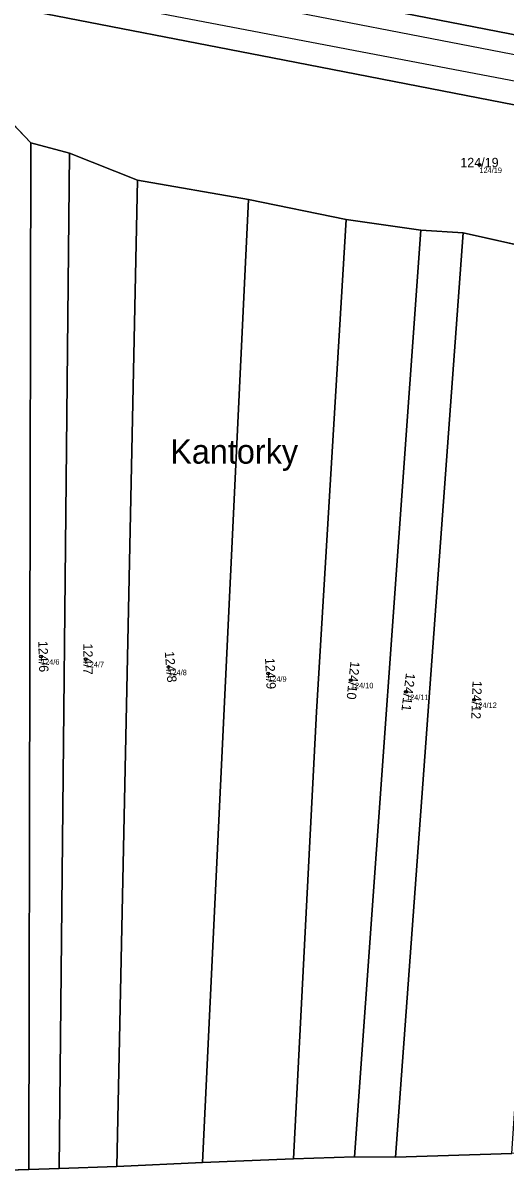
# Model space of a CAD drawing. Extents: x -603967 to -594699, y -1179315 to -1165625.
# Drawn here: x -597374.2 to -597286.6, y -1173008.8 to -1172799.8 of the extents above; entities that cross this region are included whole.
import ezdxf

# ---------------------------------------------------------------- set-up
doc = ezdxf.new("R2010")
doc.units = 0
for name, color, linetype in [('Definiční body', 7, 'Continuous'), ('Hranice parcel', 7, 'Continuous'), ('Parcelní čísla', 7, 'Continuous'), ('Polygon parcely', 7, 'Continuous'), ('Pop  PČ popisy', 7, 'Continuous'), ('Vnitřní kresba', 7, 'Continuous')]:
    doc.layers.add(name, color=color, linetype=linetype)

msp = doc.modelspace()

# ---------------------------------------------------------------- linework, layer by layer
at = {"layer": 'Definiční body'}
for centre in [(-597291.38, -1172825.58994), (-597370.96, -1172914.95994), (-597362.86, -1172915.42994), (-597347.84, -1172916.86994), (-597329.73, -1172918.05994), (-597314.71, -1172919.24994), (-597304.7, -1172921.39994), (-597292.31, -1172922.82994)]:
    msp.add_circle(centre, 0.25, dxfattribs=at)
at = {"layer": 'Hranice parcel'}
for p, q in [((-597372.84, -1172821.6), (-597384.49, -1172809.28)), ((-597373.16, -1173008.21), (-597372.84, -1172821.6)), ((-597365.79, -1172823.44), (-597372.84, -1172821.6)), ((-597367.66, -1173008.02), (-597365.79, -1172823.44)), ((-597353.45, -1172828.38), (-597365.79, -1172823.44)), ((-597357.18, -1173007.66), (-597353.45, -1172828.38)), ((-597333.31, -1172831.9), (-597353.45, -1172828.38)), ((-597341.63, -1173006.91), (-597333.31, -1172831.9)), ((-597315.56, -1172835.54), (-597333.31, -1172831.9)), ((-597302.01, -1172837.44), (-597315.56, -1172835.54)), ((-597314.04, -1173005.91), (-597302.01, -1172837.44)), ((-597294.35, -1172837.92), (-597302.01, -1172837.44)), ((-597306.63, -1173005.94), (-597294.35, -1172837.92)), ((-597274.62, -1172842.36), (-597294.35, -1172837.92)), ((-597357.18, -1173007.66), (-597341.63, -1173006.91)), ((-597341.63, -1173006.91), (-597325.15, -1173006.26)), ((-597325.15, -1173006.26), (-597314.04, -1173005.91)), ((-597314.04, -1173005.91), (-597306.63, -1173005.94)), ((-597306.63, -1173005.94), (-597285.49, -1173005.27)), ((-597379.03, -1173008.41), (-597373.16, -1173008.21)), ((-597373.16, -1173008.21), (-597367.66, -1173008.02)), ((-597367.66, -1173008.02), (-597357.18, -1173007.66))]:
    msp.add_line(p, q, dxfattribs=at)
for points in [[(-597429.92, -1172665.33), (-597433, -1172697.73), (-597435.52, -1172726.03), (-597437.51, -1172756.08), (-597436.99, -1172763.55), (-597434.83, -1172767.52), (-597433.83, -1172770.44), (-597431.15, -1172771.68), (-597427, -1172773.05), (-597420.11, -1172775.61), (-597200.82, -1172818.32)], [(-597418.94, -1172788.61), (-597328.95, -1172806.15), (-597208.24, -1172829.67)], [(-597325.15, -1173006.26), (-597320.98, -1172924.99), (-597315.56, -1172835.54)]]:
    msp.add_lwpolyline(points, dxfattribs=at)
at = {"layer": 'Polygon parcely'}
for points in [[(-597440.93, -1172655.49), (-597441.21, -1172665.3), (-597443.63, -1172699.25), (-597445.71, -1172729.58), (-597447.73, -1172758.8), (-597448.26, -1172765.15), (-597447.06, -1172773.1), (-597447.18, -1172776.82), (-597440.1, -1172780.93), (-597437.05, -1172782.74), (-597430.29, -1172786.38), (-597424.67, -1172787.5), (-597418.94, -1172788.61), (-597328.95, -1172806.15), (-597208.24, -1172829.67)], [(-597200.82, -1172818.32), (-597420.11, -1172775.61), (-597427, -1172773.05), (-597431.15, -1172771.68), (-597433.83, -1172770.44), (-597434.83, -1172767.52), (-597436.99, -1172763.55), (-597437.51, -1172756.08), (-597435.52, -1172726.03), (-597433, -1172697.73), (-597429.92, -1172665.33), (-597429.03, -1172657.03)], [(-597420.11, -1172775.61), (-597200.82, -1172818.32)], [(-597208.24, -1172829.67), (-597328.95, -1172806.15), (-597418.94, -1172788.61), (-597395.98, -1172802.73), (-597384.49, -1172809.28), (-597372.84, -1172821.6), (-597365.79, -1172823.44), (-597353.45, -1172828.38), (-597333.31, -1172831.9), (-597315.56, -1172835.54), (-597302.01, -1172837.44), (-597294.35, -1172837.92), (-597274.62, -1172842.36)]]:
    msp.add_lwpolyline(points, dxfattribs=at)
for points in [[(-597384.49, -1172809.28), (-597379.03, -1173008.41), (-597373.16, -1173008.21), (-597372.84, -1172821.6)], [(-597367.66, -1173008.02), (-597365.79, -1172823.44), (-597372.84, -1172821.6), (-597373.16, -1173008.21)], [(-597357.18, -1173007.66), (-597353.45, -1172828.38), (-597365.79, -1172823.44), (-597367.66, -1173008.02)], [(-597353.45, -1172828.38), (-597357.18, -1173007.66), (-597341.63, -1173006.91), (-597333.31, -1172831.9)], [(-597333.31, -1172831.9), (-597341.63, -1173006.91), (-597325.15, -1173006.26), (-597320.98, -1172924.99), (-597315.56, -1172835.54)], [(-597315.56, -1172835.54), (-597320.98, -1172924.99), (-597325.15, -1173006.26), (-597314.04, -1173005.91), (-597302.01, -1172837.44)], [(-597306.63, -1173005.94), (-597294.35, -1172837.92), (-597302.01, -1172837.44), (-597314.04, -1173005.91)], [(-597285.49, -1173005.27), (-597274.62, -1172842.36), (-597294.35, -1172837.92), (-597306.63, -1173005.94)], [(-597366.96, -1173054.01), (-597253.51, -1173043.9), (-597244.24, -1173003.81), (-597264.88, -1173004.51), (-597272.44, -1173004.77), (-597277.95, -1173004.96), (-597285.49, -1173005.27), (-597306.63, -1173005.94), (-597314.04, -1173005.91), (-597325.15, -1173006.26), (-597341.63, -1173006.91), (-597357.18, -1173007.66), (-597367.66, -1173008.02), (-597373.16, -1173008.21), (-597379.03, -1173008.41), (-597381.55, -1173008.49), (-597384.66, -1173008.07)]]:
    msp.add_lwpolyline(points, close=True, dxfattribs=at)
at = {"layer": 'Vnitřní kresba'}
for p, q in [((-597211.22, -1172819.86), (-597421.61, -1172779.1)), ((-597213.99, -1172824), (-597423.69, -1172783.85))]:
    msp.add_line(p, q, dxfattribs=at)

# ---------------------------------------------------------------- texts
at = {"layer": 'Definiční body'}
for s, p in [('124/19', (-597291.38, -1172827.079)), ('124/6', (-597370.96, -1172916.449)), ('124/7', (-597362.86, -1172916.919)), ('124/8', (-597347.84, -1172918.359)), ('124/9', (-597329.73, -1172919.549)), ('124/10', (-597314.71, -1172920.739)), ('124/11', (-597304.7, -1172922.889)), ('124/12', (-597292.31, -1172924.319))]:
    msp.add_text(s, height=0.999996, dxfattribs=at).set_placement(p)
at = {"layer": 'Parcelní čísla'}
msp.add_text('124/19', height=1.699998, dxfattribs=at).set_placement((-597294.846, -1172826.015))
for s, rotation, p in [('124/6', 272, (-597371.483, -1172912.14)), ('124/7', 270, (-597363.285, -1172912.593)), ('124/8', 275, (-597348.51, -1172914.081)), ('124/9', 273, (-597330.302, -1172915.25)), ('124/10', 264, (-597314.77, -1172915.758)), ('124/11', 263, (-597304.699, -1172917.907)), ('124/12', 267.9999972, (-597292.613, -1172919.35))]:
    msp.add_text(s, height=1.699998, rotation=rotation, dxfattribs=at).set_placement(p)
at = {"layer": 'Pop  PČ popisy'}
msp.add_text('Kantorky', height=4.399998, dxfattribs=at).set_placement((-597347.515, -1172879.9))

doc.saveas('drawing.dxf')
